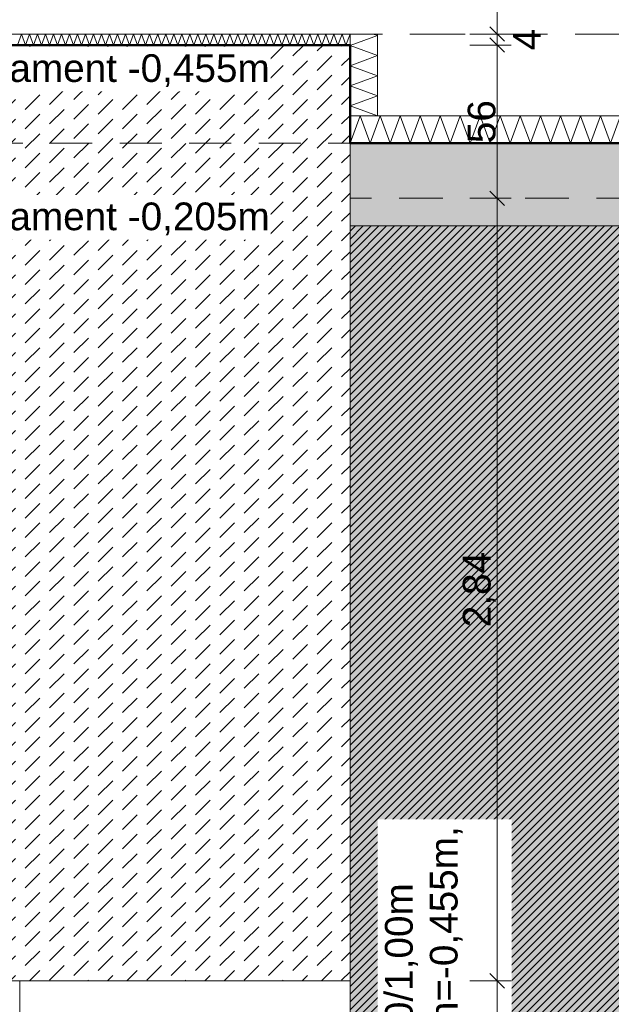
# Model space of a CAD drawing. Header units: metres. Extents: x -273 to 6, y -183 to 13.
# Tile 262 of 379: x -81.96 to -79.81, y -3.38 to 0.2. Entities that reach past the tile are written whole.
import ezdxf

# ---------------------------------------------------------------- set-up
doc = ezdxf.new("R2010")
doc.units = ezdxf.units.M
doc.header["$LTSCALE"] = 0.05
doc.header["$PDMODE"] = 1
doc.header["$PDSIZE"] = -2
for name, pattern in [('ISO-02 Strichlinie', [3.81, 3.048, -0.762]), ('Linienart-53', [5.291531, 3.175, -1.058062, 0.352704, -0.705764]), ('Linienart-Gestrichelt mit Abstand', [6, 4, -2])]:
    doc.linetypes.add(name, pattern=pattern)
doc.layers.get('0').update_dxf_attribs({"lineweight": 25})
for name, color, linetype, lineweight, true_color in [('00 -Bauelemente -Beton unbewehrt', 7, 'Continuous', 9, 0xf7e06e), ('00 -Bauelemente -Dämmung innen', 7, 'Continuous', 9, 0xff7fe6), ('30 -32 Gründung- 2 Flachgründungen u. Bodenplatten', 7, 'Continuous', 9, 0xff6633), ('30 -32 Gründung-4 Frostschürze', 7, 'Continuous', 9, 0x66aaff), ('70 -72 Beschriftung- 1 Beschriftung allgemein', 7, 'Continuous', 9, 0xff6633), ('70 -76 Bemaßung- 2 Allgemein', 7, 'Continuous', 5, 0x6666cc)]:
    doc.layers.add(name, color=color, linetype=linetype, lineweight=lineweight, true_color=true_color)
for name, color, linetype, lineweight in [('30 -35 Decken- 2 Beläge- Dämmung', 7, 'Continuous', 9), ('70 -71 Achsen- 1 Gebäudeachsen', 7, 'Linienart-53', 18), ('Keine', 7, 'Continuous', 9)]:
    doc.layers.add(name, color=color, linetype=linetype, lineweight=lineweight)
doc.styles.add('Arial', font='arial.ttf')
doc.dimstyles.new('k+k_klein', dxfattribs={"dimtxt": 0.100689, "dimasz": 0.05302, "dimexe": 0.05, "dimexo": 0.15, "dimgap": 0.005, "dimtad": 1, "dimdec": 3, "dimtxsty": 'Arial', "dimblk": 'VW_SLASH-2', "dimblk1": 'VW_SLASH-2', "dimblk2": 'VW_SLASH-2', "dimcen": 0, "dimdle": 0.025, "dimadec": 3, "dimazin": 0, "dimtfac": 0.75, "dimtdec": 3, "dimtix": 1, "dimtmove": 0, "dimatfit": 0, "dimldrblk": 'VW_FILLEDARROW', "dimfxl": 0.1, "dimfxlon": 1, "dimfrac": 2, "dimtolj": 1, "dimarcsym": 0})

# ---------------------------------------------------------------- blocks, each defined once
blk = doc.blocks.new('_Achsen (3D)')
at = {"layer": '70 -71 Achsen- 1 Gebäudeachsen', "transparency": 33554687}
blk.add_line((-179.668, -0.447), (3.826, -0.447), dxfattribs=at)
blk = doc.blocks.new('Gruppe-234')
at = {"color": 255, "linetype": 'Continuous', "lineweight": 5}
blk.add_wipeout([(-80.756, -0.247), (-79.546, -0.247), (-79.546, -0.147), (-80.756, -0.147)], dxfattribs=at).dxf.layer = '00 -Bauelemente -Dämmung innen'
blk = doc.blocks.new('Gruppe-235')
at = {"layer": '00 -Bauelemente -Dämmung innen', "color": 7, "transparency": 33554687, "flags": 128}
blk.add_lwpolyline([(-80.756, -0.247), (-80.7196, -0.147), (-80.6832, -0.247), (-80.6468, -0.147), (-80.6104, -0.247), (-80.574, -0.147), (-80.5376, -0.247), (-80.5012, -0.147), (-80.4648, -0.247), (-80.4284, -0.147), (-80.392, -0.247), (-80.3556, -0.147), (-80.3192, -0.247), (-80.2828, -0.147), (-80.2464, -0.247), (-80.21, -0.147), (-80.1736, -0.247), (-80.1373, -0.147), (-80.1009, -0.247), (-80.0645, -0.147), (-80.0281, -0.247), (-79.9917, -0.147), (-79.9553, -0.247), (-79.9189, -0.147), (-79.8825, -0.247), (-79.8461, -0.147), (-79.8097, -0.247), (-79.7733, -0.147), (-79.7369, -0.247), (-79.7005, -0.147), (-79.6641, -0.247), (-79.6277, -0.147), (-79.5913, -0.247), (-79.5549, -0.147), (-79.546, -0.1715)], dxfattribs=at)
blk = doc.blocks.new('Gruppe-236')
at = {"layer": '00 -Bauelemente -Dämmung innen', "color": 7, "linetype": 'Continuous', "lineweight": 9, "transparency": 33554687}
blk.add_line((-80.756, -0.147), (-80.756, -0.247), dxfattribs=at)
blk = doc.blocks.new('Gruppe-237')
at = {"layer": '00 -Bauelemente -Dämmung innen', "color": 7, "linetype": 'Continuous', "lineweight": 9, "transparency": 33554687}
blk.add_line((-79.546, -0.247), (-79.546, -0.147), dxfattribs=at)
blk = doc.blocks.new('Gruppe-238')
at = {"color": 7, "transparency": 33554687}
for name in ['Gruppe-236', 'Gruppe-237']:
    blk.add_blockref(name, (0, 0), dxfattribs=at)
blk = doc.blocks.new('Gruppe-239')
at = {"layer": '00 -Bauelemente -Dämmung innen', "color": 7, "linetype": 'Continuous', "lineweight": 9, "transparency": 33554687}
blk.add_line((-79.546, -0.147), (-80.756, -0.147), dxfattribs=at)
blk = doc.blocks.new('Gruppe-240')
at = {"layer": '00 -Bauelemente -Dämmung innen', "color": 7, "linetype": 'Continuous', "lineweight": 9, "transparency": 33554687}
blk.add_line((-80.756, -0.247), (-79.546, -0.247), dxfattribs=at)
blk = doc.blocks.new('Gruppe-241')
at = {"color": 7, "transparency": 33554687}
for name in ['Gruppe-239', 'Gruppe-240']:
    blk.add_blockref(name, (0, 0), dxfattribs=at)
blk = doc.blocks.new('Gruppe-242')
at = {"layer": '00 -Bauelemente -Dämmung innen', "color": 7}
blk.add_blockref('Gruppe-234', (0, 0), dxfattribs=at)
at = {"color": 7, "transparency": 33554687}
for name in ['Gruppe-238', 'Gruppe-241']:
    blk.add_blockref(name, (0, 0), dxfattribs=at)
at = {"layer": '00 -Bauelemente -Dämmung innen', "color": 7, "transparency": 33554687}
blk.add_blockref('Gruppe-235', (0, 0), dxfattribs=at)
blk = doc.blocks.new('Gruppe-243')
at = {"layer": '00 -Bauelemente -Dämmung innen', "color": 7, "transparency": 33554687}
blk.add_blockref('Gruppe-242', (0, 0), dxfattribs=at)
at = {"layer": '00 -Bauelemente -Dämmung innen', "color": 0, "flags": 1}
for tag in ['prm0_value', 'prm1_value', 'prm2_value', 'prm3_value', 'prm4_value', 'prm5_value', 'prm6_value', 'IFC_UUID', 'instanceID', 'prm0_name', 'prm0_type', 'prm1_name', 'prm1_type', 'prm2_name', 'prm2_type', 'prm3_name', 'prm3_type', 'prm4_name', 'prm4_type', 'prm5_name', 'prm5_type', 'prm6_name', 'prm6_type']:
    blk.add_attdef(tag, (-80.756, -0.247), '', height=0.00018, dxfattribs=at)
blk = doc.blocks.new('Gruppe-1034')
at = {"color": 255, "linetype": 'Continuous', "lineweight": 5}
blk.add_wipeout([(-80.756, 0.1499), (-84.796, 0.1499), (-84.796, 0.1099), (-80.756, 0.1099)], dxfattribs=at).dxf.layer = '00 -Bauelemente -Dämmung innen'
blk = doc.blocks.new('Gruppe-1035')
at = {"layer": '00 -Bauelemente -Dämmung innen', "color": 7, "transparency": 33554687, "flags": 128}
blk.add_lwpolyline([(-80.756, 0.1499), (-80.7706, 0.1099), (-80.7851, 0.1499), (-80.7997, 0.1099), (-80.8142, 0.1499), (-80.8288, 0.1099), (-80.8434, 0.1499), (-80.8579, 0.1099), (-80.8725, 0.1499), (-80.887, 0.1099), (-80.9016, 0.1499), (-80.9161, 0.1099), (-80.9307, 0.1499), (-80.9453, 0.1099), (-80.9598, 0.1499), (-80.9744, 0.1099), (-80.9889, 0.1499), (-81.0035, 0.1099), (-81.0181, 0.1499), (-81.0326, 0.1099), (-81.0472, 0.1499), (-81.0617, 0.1099), (-81.0763, 0.1499), (-81.0909, 0.1099), (-81.1054, 0.1499), (-81.12, 0.1099), (-81.1345, 0.1499), (-81.1491, 0.1099), (-81.1636, 0.1499), (-81.1782, 0.1099), (-81.1928, 0.1499), (-81.2073, 0.1099), (-81.2219, 0.1499), (-81.2364, 0.1099), (-81.251, 0.1499), (-81.2656, 0.1099), (-81.2801, 0.1499), (-81.2947, 0.1099), (-81.3092, 0.1499), (-81.3238, 0.1099), (-81.3384, 0.1499), (-81.3529, 0.1099), (-81.3675, 0.1499), (-81.382, 0.1099), (-81.3966, 0.1499), (-81.4111, 0.1099), (-81.4257, 0.1499), (-81.4403, 0.1099), (-81.4548, 0.1499), (-81.4694, 0.1099), (-81.4839, 0.1499), (-81.4985, 0.1099), (-81.5131, 0.1499), (-81.5276, 0.1099), (-81.5422, 0.1499), (-81.5567, 0.1099), (-81.5713, 0.1499), (-81.5859, 0.1099), (-81.6004, 0.1499), (-81.615, 0.1099), (-81.6295, 0.1499), (-81.6441, 0.1099), (-81.6586, 0.1499), (-81.6732, 0.1099), (-81.6878, 0.1499), (-81.7023, 0.1099), (-81.7169, 0.1499), (-81.7314, 0.1099), (-81.746, 0.1499), (-81.7606, 0.1099), (-81.7751, 0.1499), (-81.7897, 0.1099), (-81.8042, 0.1499), (-81.8188, 0.1099), (-81.8334, 0.1499), (-81.8479, 0.1099), (-81.8625, 0.1499), (-81.877, 0.1099), (-81.8916, 0.1499), (-81.9061, 0.1099), (-81.9207, 0.1499), (-81.9353, 0.1099), (-81.9498, 0.1499), (-81.9644, 0.1099)], dxfattribs=at)
blk = doc.blocks.new('Gruppe-1036')
at = {"layer": '00 -Bauelemente -Dämmung innen', "color": 7, "linetype": 'Continuous', "lineweight": 9, "transparency": 33554687}
blk.add_line((-80.756, 0.1099), (-80.756, 0.1499), dxfattribs=at)
blk = doc.blocks.new('Gruppe-1038')
at = {"color": 7, "transparency": 33554687}
blk.add_blockref('Gruppe-1036', (0, 0), dxfattribs=at)
blk = doc.blocks.new('Gruppe-1039')
at = {"layer": '00 -Bauelemente -Dämmung innen', "color": 7, "linetype": 'Continuous', "lineweight": 9, "transparency": 33554687}
blk.add_line((-84.796, 0.1099), (-80.756, 0.1099), dxfattribs=at)
blk = doc.blocks.new('Gruppe-1040')
at = {"layer": '00 -Bauelemente -Dämmung innen', "color": 7, "linetype": 'Continuous', "lineweight": 9, "transparency": 33554687}
blk.add_line((-80.756, 0.1499), (-84.796, 0.1499), dxfattribs=at)
blk = doc.blocks.new('Gruppe-1041')
at = {"color": 7, "transparency": 33554687}
for name in ['Gruppe-1040', 'Gruppe-1039']:
    blk.add_blockref(name, (0, 0), dxfattribs=at)
blk = doc.blocks.new('Gruppe-1042')
at = {"layer": '00 -Bauelemente -Dämmung innen', "color": 7}
blk.add_blockref('Gruppe-1034', (0, 0), dxfattribs=at)
at = {"color": 7, "transparency": 33554687}
for name in ['Gruppe-1038', 'Gruppe-1041']:
    blk.add_blockref(name, (0, 0), dxfattribs=at)
at = {"layer": '00 -Bauelemente -Dämmung innen', "color": 7, "transparency": 33554687}
blk.add_blockref('Gruppe-1035', (0, 0), dxfattribs=at)
blk = doc.blocks.new('Gruppe-1043')
at = {"layer": '00 -Bauelemente -Dämmung innen', "color": 7, "transparency": 33554687}
blk.add_blockref('Gruppe-1042', (0, 0), dxfattribs=at)
at = {"layer": '00 -Bauelemente -Dämmung innen', "color": 0, "flags": 1}
for tag in ['IFC_UUID', 'instanceID', 'prm0_name', 'prm0_type', 'prm0_value', 'prm1_name', 'prm1_type', 'prm1_value', 'prm2_name', 'prm2_type', 'prm2_value', 'prm3_name', 'prm3_type', 'prm3_value', 'prm4_name', 'prm4_type', 'prm4_value', 'prm5_name', 'prm5_type', 'prm5_value', 'prm6_name', 'prm6_type', 'prm6_value']:
    blk.add_attdef(tag, (-84.796, 0.1099), '', height=0.00018, dxfattribs=at)
blk = doc.blocks.new('Gruppe-1044')
at = {"color": 255, "linetype": 'Continuous', "lineweight": 5}
blk.add_wipeout([(-80.656, -0.147), (-80.656, 0.1499), (-80.756, 0.1499), (-80.756, -0.147)], dxfattribs=at).dxf.layer = '00 -Bauelemente -Dämmung innen'
blk = doc.blocks.new('Gruppe-1045')
at = {"layer": '00 -Bauelemente -Dämmung innen', "color": 7, "transparency": 33554687, "flags": 128}
blk.add_lwpolyline([(-80.656, -0.147), (-80.756, -0.1106), (-80.656, -0.0742), (-80.756, -0.0379), (-80.656, -0.0015), (-80.756, 0.0349), (-80.656, 0.0713), (-80.756, 0.1077), (-80.656, 0.1441), (-80.6719, 0.1499)], dxfattribs=at)
blk = doc.blocks.new('Gruppe-1046')
at = {"layer": '00 -Bauelemente -Dämmung innen', "color": 7, "linetype": 'Continuous', "lineweight": 9, "transparency": 33554687}
blk.add_line((-80.756, -0.147), (-80.656, -0.147), dxfattribs=at)
blk = doc.blocks.new('Gruppe-1047')
at = {"layer": '00 -Bauelemente -Dämmung innen', "color": 7, "linetype": 'Continuous', "lineweight": 9, "transparency": 33554687}
blk.add_line((-80.656, 0.1499), (-80.756, 0.1499), dxfattribs=at)
blk = doc.blocks.new('Gruppe-1048')
at = {"color": 7, "transparency": 33554687}
for name in ['Gruppe-1047', 'Gruppe-1046']:
    blk.add_blockref(name, (0, 0), dxfattribs=at)
blk = doc.blocks.new('Gruppe-1049')
at = {"layer": '00 -Bauelemente -Dämmung innen', "color": 7, "linetype": 'Continuous', "lineweight": 9, "transparency": 33554687}
blk.add_line((-80.756, 0.1499), (-80.756, -0.147), dxfattribs=at)
blk = doc.blocks.new('Gruppe-1050')
at = {"layer": '00 -Bauelemente -Dämmung innen', "color": 7, "linetype": 'Continuous', "lineweight": 9, "transparency": 33554687}
blk.add_line((-80.656, -0.147), (-80.656, 0.1499), dxfattribs=at)
blk = doc.blocks.new('Gruppe-1051')
at = {"color": 7, "transparency": 33554687}
for name in ['Gruppe-1049', 'Gruppe-1050']:
    blk.add_blockref(name, (0, 0), dxfattribs=at)
blk = doc.blocks.new('Gruppe-1052')
at = {"layer": '00 -Bauelemente -Dämmung innen', "color": 7}
blk.add_blockref('Gruppe-1044', (0, 0), dxfattribs=at)
at = {"color": 7, "transparency": 33554687}
for name in ['Gruppe-1048', 'Gruppe-1051']:
    blk.add_blockref(name, (0, 0), dxfattribs=at)
at = {"layer": '00 -Bauelemente -Dämmung innen', "color": 7, "transparency": 33554687}
blk.add_blockref('Gruppe-1045', (0, 0), dxfattribs=at)
blk = doc.blocks.new('Gruppe-1053')
at = {"layer": '00 -Bauelemente -Dämmung innen', "color": 7, "transparency": 33554687}
blk.add_blockref('Gruppe-1052', (0, 0), dxfattribs=at)
at = {"layer": '00 -Bauelemente -Dämmung innen', "color": 0, "flags": 1}
for tag in ['prm0_value', 'prm1_value', 'prm2_value', 'prm3_value', 'prm4_value', 'prm5_value', 'prm6_value', 'IFC_UUID', 'instanceID', 'prm0_name', 'prm0_type', 'prm1_name', 'prm1_type', 'prm2_name', 'prm2_type', 'prm3_name', 'prm3_type', 'prm4_name', 'prm4_type', 'prm5_name', 'prm5_type', 'prm6_name', 'prm6_type']:
    blk.add_attdef(tag, (-80.756, -0.147), '', height=0.00018, dxfattribs=at)
blk = doc.blocks.new('Gruppe-2135')
at = {"layer": '30 -32 Gründung- 2 Flachgründungen u. Bodenplatten', "flags": 128}
blk.add_lwpolyline([(-84.696, 0.1099), (-80.756, 0.1099), (-80.756, -3.2901), (-84.696, -3.2901)], close=True, dxfattribs=at)
blk = doc.blocks.new('_FU_2D LP5 (2D)')
at = {"color": 255}
blk.add_wipeout([(-84.69599996, 0.10991736), (-80.75599996, 0.10991736), (-80.75599996, -3.29008264), (-84.69599996, -3.29008264)], dxfattribs=at).dxf.layer = '00 -Bauelemente -Beton unbewehrt'
at = {"layer": '00 -Bauelemente -Beton unbewehrt', "linetype": 'Continuous', "lineweight": 9}
h = blk.add_hatch(dxfattribs=at)
h.set_pattern_fill('Unbew_ Beton1 1mm SRF', style=0, pattern_type=2)
h.set_pattern_definition([(45, (0, 0), (0.088388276, 0.01767774), [0.075, -0.05])])
h.paths.add_polyline_path([(-84.69599996, 0.10991736), (-80.75599996, 0.10991736), (-80.75599996, -3.29008264), (-84.69599996, -3.29008264)])
at = {"layer": '30 -35 Decken- 2 Beläge- Dämmung', "linetype": 'Continuous', "lineweight": 18, "true_color": 0x7fdfff}
h = blk.add_hatch(dxfattribs=at)
h.set_pattern_fill('Schraffur blau', color=141, style=0, pattern_type=2)
h.set_pattern_definition([(45, (-81.713394, -6.671936), (0.014142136, -0.014142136), [])])
h.paths.add_polyline_path([(-79.54599996, -3.29204198), (-79.54599996, -0.54704198), (-80.75599996, -0.54704198), (-80.75599996, -5.54704198), (-75.42099996, -5.54704198), (-75.42099996, -0.54704198), (-78.04599996, -0.54704198), (-78.04599996, -3.29204198)])
at = {"layer": '00 -Bauelemente -Beton unbewehrt', "flags": 128}
blk.add_lwpolyline([(-84.69599996, 0.10991736), (-80.75599996, 0.10991736), (-80.75599996, -3.29008264), (-84.69599996, -3.29008264)], close=True, dxfattribs=at)
at = {"layer": '30 -35 Decken- 2 Beläge- Dämmung', "flags": 128}
blk.add_lwpolyline([(-79.54599996, -3.29204198), (-79.54599996, -0.54704198), (-80.75599996, -0.54704198), (-80.75599996, -5.54704198), (-75.42099996, -5.54704198), (-75.42099996, -0.54704198), (-78.04599996, -0.54704198), (-78.04599996, -3.29204198)], close=True, dxfattribs=at)
at = {"layer": '00 -Bauelemente -Dämmung innen', "color": 7}
for name in ['Gruppe-1043', 'Gruppe-243']:
    blk.add_blockref(name, (0, 0), dxfattribs=at)
blk.add_blockref('Gruppe-1053', (0, 0), dxfattribs=at)
at = {"layer": 'Keine', "color": 1, "linetype": 'Linienart-Gestrichelt mit Abstand', "lineweight": 9, "true_color": 0xff0000, "flags": 128}
blk.add_lwpolyline([(6.03999377, -134.70913897), (4.10766281, -139.37286792), (2.43021044, -143.26963359), (0.229042, -148.18933714), (-1.94395765, -152.85045285), (-2.56993827, -154.15978267), (-4.36668217, -157.84024419, -0.1218666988), (-4.98756345, -158.57331042), (-24.20773646, -172.45584859, 0.2343426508), (-30.81423496, -181.88107792), (-30.81423496, -181.88107792, -0.1382747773), (-50.04185585, -181.32068598), (-50.04185585, -181.32068598), (-63.53399243, -176.93721776), (-98.52806435, -165.50668377), (-148.4236418, -149.2972654), (-209.68205216, -128.62056047), (-249.49758002, -116.74073979), (-271.8563458, -111.07977166), (-272.63374696, -110.30237051), (-272.63374694, -44.20319881), (-268.39909651, 0.15100107), (-267.46628238, 0.15012673), (-197.75478142, 0.14986172), (5.97600004, 0.14995802), (6.00607638, -63.16005056)], format="xyb", close=True, dxfattribs=at)
at = {"layer": '30 -32 Gründung- 2 Flachgründungen u. Bodenplatten', "color": 7}
blk.add_blockref('Gruppe-2135', (0, 0), dxfattribs=at)
at = {"layer": '30 -32 Gründung-4 Frostschürze', "linetype": 'Continuous', "lineweight": 0, "transparency": 33554534}
blk.add_hatch(color=161, dxfattribs=at).paths.add_polyline_path([(-80.75599996, -0.24704198), (-79.54599996, -0.24704198), (-79.54599996, -0.54704198), (-80.75599996, -0.54704198)])
at = {"layer": 'Keine', "linetype": 'Continuous', "lineweight": 0, "transparency": 33554511}
blk.add_hatch(color=43, dxfattribs=at).paths.add_polyline_path([(-78.04599996, -3.29204198), (-79.54599996, -3.29204198), (-79.54599996, -0.54704198), (-80.75599996, -0.54704198), (-80.75599996, -7.94704198), (-75.42099996, -7.94704198), (-75.42099996, -0.54704198), (-78.04599996, -0.54704198)])
at = {"layer": '30 -32 Gründung- 2 Flachgründungen u. Bodenplatten', "linetype": 'ISO-02 Strichlinie'}
blk.add_line((-84.62099996, -0.24704198), (-80.75599996, -0.24704198), dxfattribs=at)
at = {"layer": '30 -32 Gründung- 2 Flachgründungen u. Bodenplatten', "flags": 128}
blk.add_lwpolyline([(-81.14599996, -3.29008264), (-81.95599996, -3.29008264), (-81.95599996, -6.44704198), (-81.42099996, -6.44704198), (-81.42099996, -9.44704198), (-75.42099996, -9.44704198), (-75.42099996, -10.69704198), (-73.92099996, -10.69704198), (-73.92099996, 0.10992025), (-75.42099996, 0.10992025), (-75.42099996, -7.94704198), (-80.75599996, -7.94704198), (-80.75599996, -3.29008264)], close=True, dxfattribs=at)
at = {"layer": '30 -32 Gründung-4 Frostschürze', "flags": 128}
blk.add_lwpolyline([(-80.75599996, -0.24704198), (-79.54599996, -0.24704198), (-79.54599996, -0.54704198), (-80.75599996, -0.54704198)], close=True, dxfattribs=at)
at = {"layer": '70 -72 Beschriftung- 1 Beschriftung allgemein', "color": 103, "lineweight": 50, "true_color": 0x66cc7f, "flags": 128}
blk.add_lwpolyline([(-50.69599996, -0.24704198), (-56.47099996, -0.24704198), (-56.47099996, 0.10773718), (-59.87099996, 0.10773718), (-59.87099996, -0.24704198), (-64.72099996, -0.24704198), (-64.72099996, 0.1099246), (-68.12099996, 0.1099246), (-68.12099996, -0.24704198), (-73.92099996, -0.24704198), (-73.92099996, 0.10992025), (-75.42099996, 0.10992025), (-75.42099996, -0.24704198), (-78.04599996, -0.24704198), (-78.04599996, 0.1099183), (-79.54599996, 0.1099183), (-79.54599996, -0.24704198), (-80.75599996, -0.24704198), (-80.75599996, 0.10991736), (-84.69599996, 0.10991736), (-84.69599996, -0.24704198), (-89.57099996, -0.24704198)], dxfattribs=at)
at = {"layer": 'Keine', "flags": 128}
blk.add_lwpolyline([(-78.04599996, -3.29204198), (-79.54599996, -3.29204198), (-79.54599996, -0.54704198), (-80.75599996, -0.54704198), (-80.75599996, -7.94704198), (-75.42099996, -7.94704198), (-75.42099996, -0.54704198), (-78.04599996, -0.54704198)], close=True, dxfattribs=at)
blk = doc.blocks.new('Gruppe-2748')
at = {"color": 255}
blk.add_wipeout([(-80.1692, -5.2949), (-80.1692, -2.7036), (-80.656, -2.7036), (-80.656, -5.2949)], dxfattribs=at).dxf.layer = '70 -72 Beschriftung- 1 Beschriftung allgemein'
at = {"layer": '70 -72 Beschriftung- 1 Beschriftung allgemein', "insert": (-80.629, -3.9992), "char_height": 0.100689, "attachment_point": 2, "rotation": 90, "line_spacing_factor": 0.970891, "style": 'Arial'}
blk.add_mtext('Streifenfundament b/h 1,20/1,00m\\POK innen=-0,205m, OK außen=-0,455m, \\PUK=-1,205m', dxfattribs=at)
blk = doc.blocks.new('VW_SLASH-2')
at = {"color": 0, "linetype": 'ByBlock', "lineweight": -2, "transparency": 16777216}
blk.add_line((0.472, 0), (-1, 0), dxfattribs=at)
at = {"color": 0, "lineweight": 5, "transparency": 16777216, "flags": 128}
blk.add_lwpolyline([(0.5, 0.5), (-0.5, -0.5)], dxfattribs=at)
blk = doc.blocks.new('*D3007')
at = {"layer": '70 -76 Bemaßung- 2 Allgemein', "color": 0, "lineweight": -2}
for p, q in [((-82.921, 1.8), (-82.921, 1.95)), ((-80.756, 1.8), (-80.756, 1.95)), ((-80.809, 1.9), (-82.868, 1.9))]:
    blk.add_line(p, q, dxfattribs=at)
at = {"layer": 'Defpoints', "color": 0}
for p in [(-82.921, 1.9), (-82.921, 0.153), (-80.756, -0.247)]:
    blk.add_point(p, dxfattribs=at)
at = {"layer": '70 -76 Bemaßung- 2 Allgemein', "color": 0, "lineweight": -2, "xscale": 0.05302001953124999, "yscale": 0.05302001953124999, "zscale": 0.05302001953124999, "rotation": 180}
blk.add_blockref('VW_SLASH-2', (-82.921, 1.9), dxfattribs=at)
at = {"layer": '70 -76 Bemaßung- 2 Allgemein', "color": 0, "lineweight": -2, "xscale": 0.05302001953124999, "yscale": 0.05302001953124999, "zscale": 0.05302001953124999}
blk.add_blockref('VW_SLASH-2', (-80.756, 1.9), dxfattribs=at)
at = {"layer": '70 -76 Bemaßung- 2 Allgemein', "color": 0, "insert": (-81.8385, 1.9822), "char_height": 0.100689, "attachment_point": 5, "style": 'Arial'}
blk.add_mtext('\\A1;2,16\\S5^ ;', dxfattribs=at)
blk = doc.blocks.new('VW_FILLEDARROW')
at = {"linetype": 'Continuous', "lineweight": 0, "transparency": 16777216}
blk.add_hatch(color=0, dxfattribs=at).paths.add_polyline_path([(-2.829, 0.758), (0, 0), (-2.829, -0.758)])
at = {"color": 0, "lineweight": 5, "transparency": 16777216, "flags": 128}
blk.add_lwpolyline([(-2.829, 0.758), (0, 0), (-2.829, -0.758)], close=True, dxfattribs=at)
blk = doc.blocks.new('*D3008')
at = {"layer": '70 -76 Bemaßung- 2 Allgemein', "color": 0, "lineweight": -2}
for p, q in [((-80.756, 1.8), (-80.756, 1.95)), ((-79.546, 1.8), (-79.546, 1.95)), ((-79.599, 1.9), (-80.703, 1.9))]:
    blk.add_line(p, q, dxfattribs=at)
at = {"layer": 'Defpoints', "color": 0}
for p in [(-80.756, 1.9), (-80.756, -0.247), (-79.546, -0.247)]:
    blk.add_point(p, dxfattribs=at)
at = {"layer": '70 -76 Bemaßung- 2 Allgemein', "color": 0, "lineweight": -2, "xscale": 0.05302001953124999, "yscale": 0.05302001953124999, "zscale": 0.05302001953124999, "rotation": 180}
blk.add_blockref('VW_SLASH-2', (-80.756, 1.9), dxfattribs=at)
at = {"layer": '70 -76 Bemaßung- 2 Allgemein', "color": 0, "lineweight": -2, "xscale": 0.05302001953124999, "yscale": 0.05302001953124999, "zscale": 0.05302001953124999}
blk.add_blockref('VW_SLASH-2', (-79.546, 1.9), dxfattribs=at)
at = {"layer": '70 -76 Bemaßung- 2 Allgemein', "color": 0, "insert": (-80.151, 1.9654), "char_height": 0.10069, "attachment_point": 5, "style": 'Arial'}
blk.add_mtext('\\A1;1,21', dxfattribs=at)
blk = doc.blocks.new('*D3276')
at = {"layer": '70 -76 Bemaßung- 2 Allgemein', "color": 0, "lineweight": -2}
for p, q in [((-82.921, 1.3), (-82.921, 1.45)), ((-81.956, 1.3), (-81.956, 1.45)), ((-82.009, 1.4), (-82.868, 1.4))]:
    blk.add_line(p, q, dxfattribs=at)
at = {"layer": 'Defpoints', "color": 0}
for p in [(-82.921, 1.4), (-82.921, 0.153), (-81.956, -3.247)]:
    blk.add_point(p, dxfattribs=at)
at = {"layer": '70 -76 Bemaßung- 2 Allgemein', "color": 0, "lineweight": -2, "xscale": 0.05302001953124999, "yscale": 0.05302001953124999, "zscale": 0.05302001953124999, "rotation": 180}
blk.add_blockref('VW_SLASH-2', (-82.921, 1.4), dxfattribs=at)
at = {"layer": '70 -76 Bemaßung- 2 Allgemein', "color": 0, "lineweight": -2, "xscale": 0.05302001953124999, "yscale": 0.05302001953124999, "zscale": 0.05302001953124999}
blk.add_blockref('VW_SLASH-2', (-81.956, 1.4), dxfattribs=at)
at = {"layer": '70 -76 Bemaßung- 2 Allgemein', "color": 0, "insert": (-82.4385, 1.4731), "char_height": 0.100689, "attachment_point": 5, "style": 'Arial'}
blk.add_mtext('\\A1;96\\S5^ ;', dxfattribs=at)
blk = doc.blocks.new('*D3277')
at = {"layer": '70 -76 Bemaßung- 2 Allgemein', "color": 0, "lineweight": -2}
for p, q in [((-81.956, 1.3), (-81.956, 1.45)), ((-81.146, 1.3), (-81.146, 1.45)), ((-81.199, 1.4), (-81.903, 1.4))]:
    blk.add_line(p, q, dxfattribs=at)
at = {"layer": 'Defpoints', "color": 0}
for p in [(-81.956, 1.4), (-81.146, -0.1704), (-81.956, -3.247)]:
    blk.add_point(p, dxfattribs=at)
at = {"layer": '70 -76 Bemaßung- 2 Allgemein', "color": 0, "lineweight": -2, "xscale": 0.05302001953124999, "yscale": 0.05302001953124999, "zscale": 0.05302001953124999, "rotation": 180}
blk.add_blockref('VW_SLASH-2', (-81.956, 1.4), dxfattribs=at)
at = {"layer": '70 -76 Bemaßung- 2 Allgemein', "color": 0, "lineweight": -2, "xscale": 0.05302001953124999, "yscale": 0.05302001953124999, "zscale": 0.05302001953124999}
blk.add_blockref('VW_SLASH-2', (-81.146, 1.4), dxfattribs=at)
at = {"layer": '70 -76 Bemaßung- 2 Allgemein', "color": 0, "insert": (-81.551, 1.4564), "char_height": 0.10069, "attachment_point": 5, "style": 'Arial'}
blk.add_mtext('\\A1;81', dxfattribs=at)
blk = doc.blocks.new('*D3278')
at = {"layer": '70 -76 Bemaßung- 2 Allgemein', "color": 0, "lineweight": -2}
for p, q in [((-81.146, 1.3), (-81.146, 1.45)), ((-80.756, 1.3), (-80.756, 1.45)), ((-80.809, 1.4), (-81.093, 1.4))]:
    blk.add_line(p, q, dxfattribs=at)
at = {"layer": 'Defpoints', "color": 0}
for p in [(-81.146, 1.4), (-80.756, 0.153), (-81.146, -0.1704)]:
    blk.add_point(p, dxfattribs=at)
at = {"layer": '70 -76 Bemaßung- 2 Allgemein', "color": 0, "lineweight": -2, "xscale": 0.05302001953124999, "yscale": 0.05302001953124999, "zscale": 0.05302001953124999, "rotation": 180}
blk.add_blockref('VW_SLASH-2', (-81.146, 1.4), dxfattribs=at)
at = {"layer": '70 -76 Bemaßung- 2 Allgemein', "color": 0, "lineweight": -2, "xscale": 0.05302001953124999, "yscale": 0.05302001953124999, "zscale": 0.05302001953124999}
blk.add_blockref('VW_SLASH-2', (-80.756, 1.4), dxfattribs=at)
at = {"layer": '70 -76 Bemaßung- 2 Allgemein', "color": 0, "insert": (-80.951, 1.4564), "char_height": 0.10069, "attachment_point": 5, "style": 'Arial'}
blk.add_mtext('\\A1;39', dxfattribs=at)
blk = doc.blocks.new('*D3279')
at = {"layer": '70 -76 Bemaßung- 2 Allgemein', "color": 0, "lineweight": -2}
for p, q in [((-80.756, 1.3), (-80.756, 1.45)), ((-80.656, 1.3), (-80.656, 1.45)), ((-80.809, 1.4), (-80.862, 1.4)), ((-80.656, 1.4), (-80.756, 1.4)), ((-80.603, 1.4), (-80.55, 1.4))]:
    blk.add_line(p, q, dxfattribs=at)
at = {"layer": 'Defpoints', "color": 0}
for p in [(-80.756, 1.4), (-80.756, 0.153), (-80.656, 0.1499)]:
    blk.add_point(p, dxfattribs=at)
at = {"layer": '70 -76 Bemaßung- 2 Allgemein', "color": 0, "lineweight": -2, "xscale": 0.05302001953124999, "yscale": 0.05302001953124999, "zscale": 0.05302001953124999}
blk.add_blockref('VW_SLASH-2', (-80.756, 1.4), dxfattribs=at)
at = {"layer": '70 -76 Bemaßung- 2 Allgemein', "color": 0, "lineweight": -2, "xscale": 0.05302001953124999, "yscale": 0.05302001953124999, "zscale": 0.05302001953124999, "rotation": 180}
blk.add_blockref('VW_SLASH-2', (-80.656, 1.4), dxfattribs=at)
at = {"layer": '70 -76 Bemaßung- 2 Allgemein', "color": 0, "insert": (-80.706, 1.7547), "char_height": 0.10069, "attachment_point": 5, "style": 'Arial'}
blk.add_mtext('\\A1;10', dxfattribs=at)
blk = doc.blocks.new('*D3280')
at = {"layer": '70 -76 Bemaßung- 2 Allgemein', "color": 0, "lineweight": -2}
for p, q in [((-80.656, 1.3), (-80.656, 1.45)), ((-79.646, 1.3), (-79.646, 1.45)), ((-79.699, 1.4), (-80.603, 1.4))]:
    blk.add_line(p, q, dxfattribs=at)
at = {"layer": 'Defpoints', "color": 0}
for p in [(-80.656, 1.4), (-80.656, 0.1499), (-79.646, 0.1499)]:
    blk.add_point(p, dxfattribs=at)
at = {"layer": '70 -76 Bemaßung- 2 Allgemein', "color": 0, "lineweight": -2, "xscale": 0.05302001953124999, "yscale": 0.05302001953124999, "zscale": 0.05302001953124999, "rotation": 180}
blk.add_blockref('VW_SLASH-2', (-80.656, 1.4), dxfattribs=at)
at = {"layer": '70 -76 Bemaßung- 2 Allgemein', "color": 0, "lineweight": -2, "xscale": 0.05302001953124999, "yscale": 0.05302001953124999, "zscale": 0.05302001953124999}
blk.add_blockref('VW_SLASH-2', (-79.646, 1.4), dxfattribs=at)
at = {"layer": '70 -76 Bemaßung- 2 Allgemein', "color": 0, "insert": (-80.151, 1.4654), "char_height": 0.10069, "attachment_point": 5, "style": 'Arial'}
blk.add_mtext('\\A1;1,01', dxfattribs=at)
blk = doc.blocks.new('*D3514')
at = {"layer": '70 -76 Bemaßung- 2 Allgemein', "color": 0, "lineweight": -2}
for p, q in [((-80.221, 0.2029), (-80.221, 0.256)), ((-80.321, 0.1499), (-80.171, 0.1499)), ((-80.221, 0.1099), (-80.221, 0.1499)), ((-80.321, 0.1099), (-80.171, 0.1099)), ((-80.221, 0.0569), (-80.221, 0.0039))]:
    blk.add_line(p, q, dxfattribs=at)
at = {"layer": 'Defpoints', "color": 0}
for p in [(-80.656, 0.1499), (-80.221, 0.1499), (-80.756, 0.1099)]:
    blk.add_point(p, dxfattribs=at)
at = {"layer": '70 -76 Bemaßung- 2 Allgemein', "color": 0, "lineweight": -2, "xscale": 0.05302001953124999, "yscale": 0.05302001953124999, "zscale": 0.05302001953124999}
for p, rotation in [((-80.221, 0.1499), 270), ((-80.221, 0.1099), 90)]:
    blk.add_blockref('VW_SLASH-2', p, dxfattribs=dict(at, rotation=rotation))
at = {"layer": '70 -76 Bemaßung- 2 Allgemein', "color": 0, "insert": (-80.1132, 0.1299), "char_height": 0.10069, "attachment_point": 5, "rotation": 90, "style": 'Arial'}
blk.add_mtext('\\A1;4', dxfattribs=at)
blk = doc.blocks.new('*D3515')
at = {"layer": '70 -76 Bemaßung- 2 Allgemein', "color": 0, "lineweight": -2}
for p, q in [((-80.321, 0.1099), (-80.171, 0.1099)), ((-80.221, -0.394), (-80.221, 0.0569)), ((-80.321, -0.447), (-80.171, -0.447))]:
    blk.add_line(p, q, dxfattribs=at)
at = {"layer": 'Defpoints', "color": 0}
for p in [(-80.756, 0.1099), (-80.221, 0.1099), (-81.221, -0.447)]:
    blk.add_point(p, dxfattribs=at)
at = {"layer": '70 -76 Bemaßung- 2 Allgemein', "color": 0, "lineweight": -2, "xscale": 0.05302001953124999, "yscale": 0.05302001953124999, "zscale": 0.05302001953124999}
for p, rotation in [((-80.221, 0.1099), 90), ((-80.221, -0.447), 270)]:
    blk.add_blockref('VW_SLASH-2', p, dxfattribs=dict(at, rotation=rotation))
at = {"layer": '70 -76 Bemaßung- 2 Allgemein', "color": 0, "insert": (-80.2774, -0.1686), "char_height": 0.10069, "attachment_point": 5, "rotation": 90, "style": 'Arial'}
blk.add_mtext('\\A1;56', dxfattribs=at)
blk = doc.blocks.new('*D3516')
at = {"layer": '70 -76 Bemaßung- 2 Allgemein', "color": 0, "lineweight": -2}
for p, q in [((-80.321, -0.447), (-80.171, -0.447)), ((-80.221, -3.2371), (-80.221, -0.5001)), ((-80.321, -3.2901), (-80.171, -3.2901))]:
    blk.add_line(p, q, dxfattribs=at)
at = {"layer": 'Defpoints', "color": 0}
for p in [(-81.221, -0.447), (-80.221, -0.447), (-81.146, -3.2901)]:
    blk.add_point(p, dxfattribs=at)
at = {"layer": '70 -76 Bemaßung- 2 Allgemein', "color": 0, "lineweight": -2, "xscale": 0.05302001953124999, "yscale": 0.05302001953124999, "zscale": 0.05302001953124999}
for p, rotation in [((-80.221, -0.447), 90), ((-80.221, -3.2901), 270)]:
    blk.add_blockref('VW_SLASH-2', p, dxfattribs=dict(at, rotation=rotation))
at = {"layer": '70 -76 Bemaßung- 2 Allgemein', "color": 0, "insert": (-80.2865, -1.8686), "char_height": 0.10069, "attachment_point": 5, "rotation": 90, "style": 'Arial'}
blk.add_mtext('\\A1;2,84', dxfattribs=at)
blk = doc.blocks.new('*D3517')
at = {"layer": '70 -76 Bemaßung- 2 Allgemein', "color": 0, "lineweight": -2}
for p, q in [((-80.321, -3.2901), (-80.171, -3.2901)), ((-80.221, -6.394), (-80.221, -3.3431)), ((-80.321, -6.447), (-80.171, -6.447))]:
    blk.add_line(p, q, dxfattribs=at)
at = {"layer": 'Defpoints', "color": 0}
for p in [(-81.146, -3.2901), (-80.221, -3.2901), (-81.421, -6.447)]:
    blk.add_point(p, dxfattribs=at)
at = {"layer": '70 -76 Bemaßung- 2 Allgemein', "color": 0, "lineweight": -2, "xscale": 0.05302001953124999, "yscale": 0.05302001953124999, "zscale": 0.05302001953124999}
for p, rotation in [((-80.221, -3.2901), 90), ((-80.221, -6.447), 270)]:
    blk.add_blockref('VW_SLASH-2', p, dxfattribs=dict(at, rotation=rotation))
at = {"layer": '70 -76 Bemaßung- 2 Allgemein', "color": 0, "insert": (-80.307, -5.7102), "char_height": 0.10069, "attachment_point": 5, "rotation": 90, "style": 'Arial'}
blk.add_mtext('\\A1;3,16', dxfattribs=at)
blk = doc.blocks.new('Gruppe-2921')
at = {"color": 255}
for points in [[(-82.5603, -0.0588), (-81.0437, -0.0588), (-81.0437, 0.1035), (-82.5603, 0.1035)], [(-82.5603, -0.5975), (-81.0437, -0.5975), (-81.0437, -0.4353), (-82.5603, -0.4353)]]:
    blk.add_wipeout(points, dxfattribs=at).dxf.layer = '70 -72 Beschriftung- 1 Beschriftung allgemein'
at = {"layer": '30 -32 Gründung- 2 Flachgründungen u. Bodenplatten', "linetype": 'Continuous', "lineweight": 0, "transparency": 33554687}
for points in [[(-82.5603, -0.0588), (-82.3721, -0.247), (-82.1838, -0.0588)], [(-82.5603, -0.4353), (-82.3721, -0.247), (-82.1838, -0.4353)]]:
    blk.add_hatch(color=7, dxfattribs=at).paths.add_polyline_path(points)
at = {"layer": '30 -32 Gründung- 2 Flachgründungen u. Bodenplatten', "flags": 128}
for points in [[(-82.5603, -0.0588), (-82.3721, -0.247), (-82.1838, -0.0588)], [(-82.5603, -0.4353), (-82.3721, -0.247), (-82.1838, -0.4353)]]:
    blk.add_lwpolyline(points, close=True, dxfattribs=at)
at = {"layer": '70 -72 Beschriftung- 1 Beschriftung allgemein', "char_height": 0.100689, "attachment_point": 2, "line_spacing_factor": 0.970891, "style": 'Arial'}
for s, insert in [('OK Fundament -0,455m', (-81.802, 0.0764)), ('OK Fundament -0,205m', (-81.802, -0.4623))]:
    blk.add_mtext(s, dxfattribs=dict(at, insert=insert))
blk = doc.blocks.new('Gruppe-2789')
at = {"layer": '70 -76 Bemaßung- 2 Allgemein'}
for base, p1, p2, text, picture, middle in [((-82.92099996, 1.89995802), (-80.75599996, -0.24704198), (-82.92099996, 0.15295802), '2,16\\S5^ ;', '*D3007', (-81.83849996, 1.98215265)), ((-80.75599996, 1.89995802), (-79.54599996, -0.24704198), (-80.75599996, -0.24704198), '1,21', '*D3008', (-80.15099996, 1.96542156))]:
    dim = blk.add_linear_dim(base=base, p1=p1, p2=p2, text=text, dimstyle='k+k_klein', override={"dimtxt": 0.100689, "dimgap": 0.005, "dimdec": 8, "dimpost": '<>', "dimtxsty": 'Arial', "dimtmove": 2}, dxfattribs=at)
    dim.commit()
    dim.dimension.update_dxf_attribs({"geometry": picture, "text_midpoint": middle})
blk = doc.blocks.new('Gruppe-2794')
at = {"layer": '70 -76 Bemaßung- 2 Allgemein'}
for base, p1, p2, text, override, picture, middle in [((-80.75599996, 1.39995802), (-80.65599996, 0.14991702), (-80.75599996, 0.15295802), '10', {"dimtxt": 0.100689, "dimgap": 0.168901, "dimdec": 8, "dimpost": '<>', "dimtxsty": 'Arial', "dimtix": 0, "dimtmove": 2}, '*D3279', (-80.70599996, 1.75471041)), ((-82.92099996, 1.39995802), (-81.95599996, -3.24704198), (-82.92099996, 0.15295802), '96\\S5^ ;', {"dimtxt": 0.100689, "dimgap": 0.005, "dimdec": 8, "dimpost": '<>', "dimtxsty": 'Arial', "dimtmove": 2}, '*D3276', (-82.43849996, 1.47309068)), ((-81.95599996, 1.39995802), (-81.14599996, -0.17042213), (-81.95599996, -3.24704198), '81', {"dimtxt": 0.100689, "dimgap": 0.005, "dimdec": 8, "dimpost": '<>', "dimtxsty": 'Arial', "dimtmove": 2}, '*D3277', (-81.55099996, 1.45635958)), ((-81.14599996, 1.39995802), (-80.75599996, 0.15295802), (-81.14599996, -0.17042213), '39', {"dimtxt": 0.100689, "dimgap": 0.005, "dimdec": 8, "dimpost": '<>', "dimtxsty": 'Arial', "dimtmove": 2}, '*D3278', (-80.95099996, 1.45635958)), ((-80.65599996, 1.39995802), (-79.64599996, 0.1499183), (-80.65599996, 0.14991702), '1,01', {"dimtxt": 0.100689, "dimgap": 0.005, "dimdec": 8, "dimpost": '<>', "dimtxsty": 'Arial', "dimtmove": 2}, '*D3280', (-80.15099996, 1.46542156))]:
    dim = blk.add_linear_dim(base=base, p1=p1, p2=p2, text=text, dimstyle='k+k_klein', override=override, dxfattribs=at)
    dim.commit()
    dim.dimension.update_dxf_attribs({"geometry": picture, "text_midpoint": middle})
blk = doc.blocks.new('Gruppe-2807')
at = {"layer": '70 -76 Bemaßung- 2 Allgemein'}
for base, p1, p2, text, override, picture, middle in [((-80.221, 0.1499), (-80.756, 0.1099), (-80.656, 0.1499), '4', {"dimtxt": 0.100689, "dimgap": 0.005, "dimdec": 2, "dimpost": '<>', "dimtxsty": 'Arial', "dimtix": 0, "dimtmove": 2}, '*D3514', (-80.1132, 0.1299)), ((-80.221, 0.1099), (-81.221, -0.447), (-80.756, 0.1099), '56', {"dimtxt": 0.100689, "dimgap": 0.005, "dimdec": 2, "dimpost": '<>', "dimtxsty": 'Arial', "dimtmove": 2}, '*D3515', (-80.2774, -0.1686)), ((-80.221, -0.447), (-81.146, -3.2901), (-81.221, -0.447), '2,84', {"dimtxt": 0.100689, "dimgap": 0.005, "dimdec": 2, "dimpost": '<>', "dimtxsty": 'Arial', "dimtmove": 2}, '*D3516', (-80.2865, -1.8686))]:
    dim = blk.add_linear_dim(base=base, p1=p1, p2=p2, angle=270, text=text, dimstyle='k+k_klein', override=override, dxfattribs=at)
    dim.commit()
    dim.dimension.update_dxf_attribs({"geometry": picture, "text_midpoint": middle})
dim = blk.add_linear_dim(base=(-80.221, -3.2901), p1=(-81.421, -6.447), p2=(-81.146, -3.2901), angle=270, text='3,16', dimstyle='k+k_klein', override={"dimtxt": 0.100689, "dimgap": 0.005, "dimdec": 2, "dimpost": '<>', "dimtxsty": 'Arial', "dimtmove": 2}, dxfattribs=at)
dim.commit()
dim.dimension.update_dxf_attribs({"geometry": '*D3517', "text_midpoint": (-80.307, -5.7102), "dimtype": 160})
blk = doc.blocks.new('_FU_2D Bemaßung_ Beschriftung (3D)')
at = {"layer": '70 -72 Beschriftung- 1 Beschriftung allgemein', "color": 7, "transparency": 33554687}
blk.add_blockref('Gruppe-2748', (0, 0), dxfattribs=at)
at = {"layer": '70 -76 Bemaßung- 2 Allgemein'}
for name in ['Gruppe-2789', 'Gruppe-2794', 'Gruppe-2807']:
    blk.add_blockref(name, (0, 0), dxfattribs=at)
at = {"layer": '70 -72 Beschriftung- 1 Beschriftung allgemein', "color": 7}
blk.add_blockref('Gruppe-2921', (0, 0), dxfattribs=at)

msp = doc.modelspace()

# ---------------------------------------------------------------- block references
at = {"layer": 'Keine', "color": 1}
msp.add_blockref('_Achsen (3D)', (0, 0), dxfattribs=at)

# ---------------------------------------------------------------- next in the draw order: block references
msp.add_blockref('_FU_2D LP5 (2D)', (0, 0), dxfattribs=at)

# ---------------------------------------------------------------- next in the draw order: block references
msp.add_blockref('_FU_2D Bemaßung_ Beschriftung (3D)', (0, 0), dxfattribs=at)

doc.saveas('drawing.dxf')
